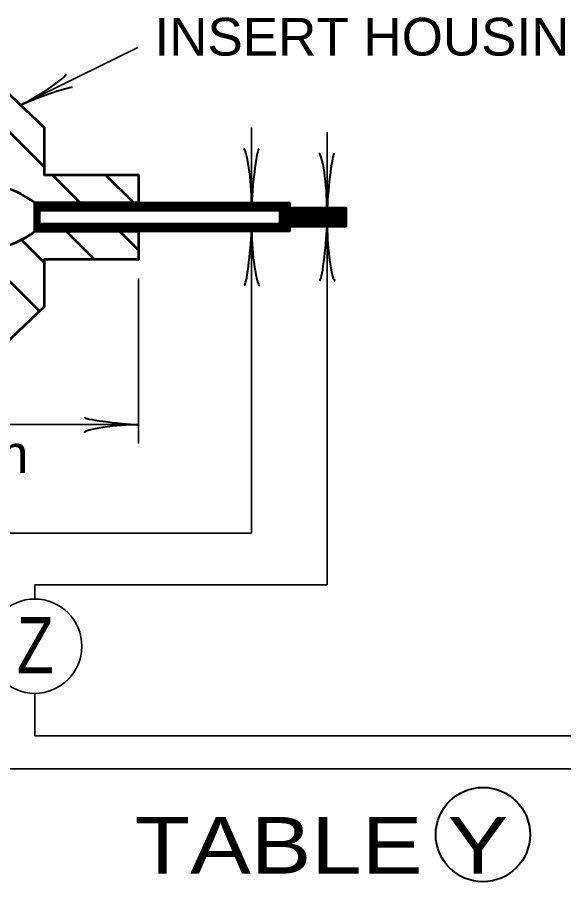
# Model space of a CAD drawing. Extents: x -32 to 824, y -6 to 538.
# Drawn here: x 167.1 to 201.8, y 153.6 to 208.6 of the extents above; entities that cross this region are included whole.
import ezdxf

# ---------------------------------------------------------------- set-up
doc = ezdxf.new("R2010")
doc.units = 0
doc.header["$LTSCALE"] = 1.1
doc.layers.add('1', color=7, linetype='Continuous', lineweight=53)

msp = doc.modelspace()

# ---------------------------------------------------------------- linework, layer by layer
at = {"layer": '1', "lineweight": 35}
for p, q in [((167.265, 203.039), (174.725, 206.711)), ((181.965, 196.814), (181.965, 201.614)), ((186.765, 196.514), (186.765, 201.314)), ((186.765, 195.314), (186.765, 172.514)), ((181.965, 195.014), (181.965, 175.814)), ((174.765, 192.014), (174.765, 181.514)), ((147.165, 182.714), (174.765, 182.714)), ((181.965, 175.814), (161.565, 175.814)), ((186.765, 172.514), (168.165, 172.514)), ((168.165, 172.514), (168.165, 171.614)), ((168.165, 165.614), (168.165, 162.914)), ((168.165, 162.914), (267.661, 162.914)), ((161.565, 160.814), (205.656, 160.814))]:
    msp.add_line(p, q, dxfattribs=at)
at = {"layer": '1'}
for p, q in [((168.765, 199.114), (163.415, 204.464)), ((171.065, 196.814), (169.265, 198.614)), ((174.46, 196.814), (172.66, 198.614)), ((168.165, 196.814), (174.765, 196.814)), ((168.165, 196.736), (168.244, 196.814)), ((168.165, 196.566), (168.414, 196.814)), ((168.165, 196.396), (168.583, 196.814)), ((168.165, 196.227), (168.753, 196.814)), ((168.567, 196.364), (168.165, 196.765)), ((168.465, 196.296), (168.165, 196.596)), ((168.465, 196.126), (168.165, 196.426)), ((168.165, 196.057), (168.465, 196.357)), ((168.736, 196.364), (168.286, 196.814)), ((168.906, 196.364), (168.456, 196.814)), ((168.473, 196.364), (168.923, 196.814)), ((169.076, 196.364), (168.626, 196.814)), ((168.642, 196.364), (169.092, 196.814)), ((169.246, 196.364), (168.796, 196.814)), ((168.812, 196.364), (169.262, 196.814)), ((169.415, 196.364), (168.965, 196.814)), ((168.982, 196.364), (169.432, 196.814)), ((169.585, 196.364), (169.135, 196.814)), ((169.152, 196.364), (169.602, 196.814)), ((169.755, 196.364), (169.305, 196.814)), ((169.321, 196.364), (169.771, 196.814)), ((169.924, 196.364), (169.474, 196.814)), ((169.491, 196.364), (169.941, 196.814)), ((170.094, 196.364), (169.644, 196.814)), ((169.661, 196.364), (170.111, 196.814)), ((170.264, 196.364), (169.814, 196.814)), ((169.83, 196.364), (170.28, 196.814)), ((170.433, 196.364), (169.983, 196.814)), ((170, 196.364), (170.45, 196.814)), ((170.603, 196.364), (170.153, 196.814)), ((170.17, 196.364), (170.62, 196.814)), ((170.773, 196.364), (170.323, 196.814)), ((170.34, 196.364), (170.79, 196.814)), ((170.942, 196.364), (170.493, 196.814)), ((170.509, 196.364), (170.959, 196.814)), ((171.112, 196.364), (170.662, 196.814)), ((170.679, 196.364), (171.129, 196.814)), ((171.282, 196.364), (170.832, 196.814)), ((170.849, 196.364), (171.299, 196.814)), ((171.452, 196.364), (171.002, 196.814)), ((171.018, 196.364), (171.468, 196.814)), ((171.621, 196.364), (171.171, 196.814)), ((171.188, 196.364), (171.638, 196.814)), ((171.791, 196.364), (171.341, 196.814)), ((171.358, 196.364), (171.808, 196.814)), ((171.961, 196.364), (171.511, 196.814)), ((171.527, 196.364), (171.977, 196.814)), ((172.131, 196.364), (171.68, 196.814)), ((171.697, 196.364), (172.147, 196.814)), ((172.3, 196.364), (171.85, 196.814)), ((171.867, 196.364), (172.317, 196.814)), ((172.47, 196.364), (172.02, 196.814)), ((172.037, 196.364), (172.487, 196.814)), ((172.64, 196.364), (172.19, 196.814)), ((172.206, 196.364), (172.656, 196.814)), ((172.809, 196.364), (172.359, 196.814)), ((172.376, 196.364), (172.826, 196.814)), ((172.979, 196.364), (172.529, 196.814)), ((172.546, 196.364), (172.996, 196.814)), ((173.149, 196.364), (172.699, 196.814)), ((172.715, 196.364), (173.165, 196.814)), ((173.318, 196.364), (172.868, 196.814)), ((172.885, 196.364), (173.335, 196.814)), ((173.488, 196.364), (173.038, 196.814)), ((173.055, 196.364), (173.505, 196.814)), ((173.658, 196.364), (173.208, 196.814)), ((173.225, 196.364), (173.674, 196.814)), ((173.828, 196.364), (173.377, 196.814)), ((173.394, 196.364), (173.844, 196.814)), ((173.997, 196.364), (173.547, 196.814)), ((173.564, 196.364), (174.014, 196.814)), ((174.167, 196.364), (173.717, 196.814)), ((173.734, 196.364), (174.184, 196.814)), ((174.337, 196.364), (173.887, 196.814)), ((173.903, 196.364), (174.353, 196.814)), ((174.506, 196.364), (174.056, 196.814)), ((174.073, 196.364), (174.523, 196.814)), ((174.676, 196.364), (174.226, 196.814)), ((174.243, 196.364), (174.693, 196.814)), ((174.846, 196.364), (174.396, 196.814)), ((174.412, 196.364), (174.862, 196.814)), ((175.015, 196.364), (174.565, 196.814)), ((174.582, 196.364), (175.032, 196.814)), ((175.185, 196.364), (174.735, 196.814)), ((174.752, 196.364), (175.202, 196.814)), ((175.355, 196.364), (174.905, 196.814)), ((174.922, 196.364), (175.372, 196.814)), ((175.525, 196.364), (175.075, 196.814)), ((175.091, 196.364), (175.541, 196.814)), ((175.694, 196.364), (175.244, 196.814)), ((175.261, 196.364), (175.711, 196.814)), ((175.864, 196.364), (175.414, 196.814)), ((175.431, 196.364), (175.881, 196.814)), ((176.034, 196.364), (175.584, 196.814)), ((175.6, 196.364), (176.05, 196.814)), ((176.203, 196.364), (175.753, 196.814)), ((175.77, 196.364), (176.22, 196.814)), ((176.373, 196.364), (175.923, 196.814)), ((175.94, 196.364), (176.39, 196.814)), ((176.543, 196.364), (176.093, 196.814)), ((176.109, 196.364), (176.56, 196.814)), ((176.713, 196.364), (176.263, 196.814)), ((176.279, 196.364), (176.729, 196.814)), ((176.882, 196.364), (176.432, 196.814)), ((176.449, 196.364), (176.899, 196.814)), ((177.052, 196.364), (176.602, 196.814)), ((176.619, 196.364), (177.069, 196.814)), ((177.222, 196.364), (176.772, 196.814)), ((176.788, 196.364), (177.238, 196.814)), ((177.391, 196.364), (176.941, 196.814)), ((176.958, 196.364), (177.408, 196.814)), ((177.561, 196.364), (177.111, 196.814)), ((177.128, 196.364), (177.578, 196.814)), ((177.731, 196.364), (177.281, 196.814)), ((177.297, 196.364), (177.747, 196.814)), ((177.9, 196.364), (177.45, 196.814)), ((177.467, 196.364), (177.917, 196.814)), ((178.07, 196.364), (177.62, 196.814)), ((177.637, 196.364), (178.087, 196.814)), ((178.24, 196.364), (177.79, 196.814)), ((177.807, 196.364), (178.257, 196.814)), ((178.41, 196.364), (177.96, 196.814)), ((177.976, 196.364), (178.426, 196.814)), ((178.579, 196.364), (178.129, 196.814)), ((178.146, 196.364), (178.596, 196.814)), ((178.749, 196.364), (178.299, 196.814)), ((178.316, 196.364), (178.766, 196.814)), ((178.919, 196.364), (178.469, 196.814)), ((178.485, 196.364), (178.935, 196.814)), ((179.088, 196.364), (178.638, 196.814)), ((178.655, 196.364), (179.105, 196.814)), ((179.258, 196.364), (178.808, 196.814)), ((178.825, 196.364), (179.275, 196.814)), ((179.428, 196.364), (178.978, 196.814)), ((178.995, 196.364), (179.445, 196.814)), ((179.597, 196.364), (179.148, 196.814)), ((179.164, 196.364), (179.614, 196.814)), ((179.767, 196.364), (179.317, 196.814)), ((179.334, 196.364), (179.784, 196.814)), ((179.937, 196.364), (179.487, 196.814)), ((179.504, 196.364), (179.954, 196.814)), ((180.107, 196.364), (179.657, 196.814)), ((179.673, 196.364), (180.123, 196.814)), ((180.276, 196.364), (179.826, 196.814)), ((179.843, 196.364), (180.293, 196.814)), ((180.446, 196.364), (179.996, 196.814)), ((180.013, 196.364), (180.463, 196.814)), ((180.616, 196.364), (180.166, 196.814)), ((180.182, 196.364), (180.632, 196.814)), ((180.785, 196.364), (180.335, 196.814)), ((180.352, 196.364), (180.802, 196.814)), ((180.955, 196.364), (180.505, 196.814)), ((180.522, 196.364), (180.972, 196.814)), ((181.125, 196.364), (180.675, 196.814)), ((180.692, 196.364), (181.142, 196.814)), ((181.295, 196.364), (180.845, 196.814)), ((180.861, 196.364), (181.311, 196.814)), ((181.464, 196.364), (181.014, 196.814)), ((181.031, 196.364), (181.481, 196.814)), ((181.634, 196.364), (181.184, 196.814)), ((181.201, 196.364), (181.651, 196.814)), ((181.804, 196.364), (181.354, 196.814)), ((181.37, 196.364), (181.82, 196.814)), ((181.973, 196.364), (181.523, 196.814)), ((181.54, 196.364), (181.99, 196.814)), ((182.143, 196.364), (181.693, 196.814)), ((181.71, 196.364), (182.16, 196.814)), ((182.313, 196.364), (181.863, 196.814)), ((181.88, 196.364), (182.329, 196.814)), ((182.483, 196.364), (182.032, 196.814)), ((182.049, 196.364), (182.499, 196.814)), ((182.652, 196.364), (182.202, 196.814)), ((182.219, 196.364), (182.669, 196.814)), ((182.822, 196.364), (182.372, 196.814)), ((182.389, 196.364), (182.839, 196.814)), ((182.992, 196.364), (182.542, 196.814)), ((182.558, 196.364), (183.008, 196.814)), ((183.161, 196.364), (182.711, 196.814)), ((182.728, 196.364), (183.178, 196.814)), ((183.331, 196.364), (182.881, 196.814)), ((182.898, 196.364), (183.348, 196.814)), ((183.501, 196.364), (183.051, 196.814)), ((183.067, 196.364), (183.517, 196.814)), ((183.67, 196.364), (183.22, 196.814)), ((183.237, 196.364), (183.687, 196.814)), ((184.89, 195.314), (183.39, 196.814)), ((183.407, 196.364), (183.857, 196.814)), ((183.415, 195.014), (184.915, 196.514)), ((185.06, 195.314), (183.56, 196.814)), ((183.577, 196.364), (184.026, 196.814)), ((183.584, 195.014), (185.084, 196.514)), ((185.23, 195.314), (183.73, 196.814)), ((183.746, 196.364), (184.196, 196.814)), ((183.754, 195.014), (185.254, 196.514)), ((183.765, 196.214), (184.365, 196.814)), ((183.765, 196.044), (184.365, 196.644)), ((183.765, 195.874), (184.405, 196.514)), ((183.765, 195.704), (184.575, 196.514)), ((183.765, 195.535), (184.745, 196.514)), ((185.399, 195.314), (183.899, 196.814)), ((183.924, 195.014), (185.424, 196.514)), ((184.365, 196.518), (184.069, 196.814)), ((184.365, 196.687), (184.239, 196.814)), ((185.569, 195.314), (184.369, 196.514)), ((184.393, 195.314), (185.593, 196.514)), ((185.739, 195.314), (184.539, 196.514)), ((184.563, 195.314), (185.763, 196.514)), ((185.908, 195.314), (184.708, 196.514)), ((184.733, 195.314), (185.933, 196.514)), ((186.078, 195.314), (184.878, 196.514)), ((184.902, 195.314), (186.102, 196.514)), ((186.248, 195.314), (185.048, 196.514)), ((185.072, 195.314), (186.272, 196.514)), ((186.418, 195.314), (185.218, 196.514)), ((185.242, 195.314), (186.442, 196.514)), ((186.587, 195.314), (185.387, 196.514)), ((185.412, 195.314), (186.612, 196.514)), ((186.757, 195.314), (185.557, 196.514)), ((185.581, 195.314), (186.781, 196.514)), ((186.927, 195.314), (185.727, 196.514)), ((185.751, 195.314), (186.951, 196.514)), ((187.096, 195.314), (185.896, 196.514)), ((185.921, 195.314), (187.121, 196.514)), ((187.266, 195.314), (186.066, 196.514)), ((186.09, 195.314), (187.29, 196.514)), ((187.436, 195.314), (186.236, 196.514)), ((186.26, 195.314), (187.46, 196.514)), ((187.605, 195.314), (186.405, 196.514)), ((186.43, 195.314), (187.63, 196.514)), ((187.775, 195.314), (186.575, 196.514)), ((186.6, 195.314), (187.8, 196.514)), ((187.945, 195.314), (186.745, 196.514)), ((186.769, 195.314), (187.965, 196.51)), ((187.965, 195.463), (186.915, 196.514)), ((187.965, 195.633), (187.084, 196.514)), ((187.965, 195.803), (187.254, 196.514)), ((187.965, 195.972), (187.424, 196.514)), ((187.965, 196.142), (187.593, 196.514)), ((187.965, 196.312), (187.763, 196.514)), ((187.965, 196.482), (187.933, 196.514)), ((168.465, 195.956), (168.165, 196.256)), ((168.165, 195.887), (168.465, 196.187)), ((168.465, 195.787), (168.165, 196.087)), ((168.165, 195.717), (168.465, 196.017)), ((168.465, 195.617), (168.165, 195.917)), ((168.165, 195.548), (168.465, 195.848)), ((184.72, 195.314), (183.765, 196.269)), ((184.551, 195.314), (183.765, 196.099)), ((184.381, 195.314), (183.765, 195.93)), ((186.939, 195.314), (187.965, 196.341)), ((187.109, 195.314), (187.965, 196.171)), ((187.278, 195.314), (187.965, 196.001)), ((187.448, 195.314), (187.965, 195.832)), ((168.898, 195.014), (168.165, 195.747)), ((168.165, 195.378), (168.465, 195.678)), ((168.729, 195.014), (168.165, 195.577)), ((168.165, 195.208), (168.465, 195.508)), ((168.165, 195.038), (168.591, 195.464)), ((168.559, 195.014), (168.165, 195.408)), ((168.311, 195.014), (168.761, 195.464)), ((168.48, 195.014), (168.93, 195.464)), ((169.068, 195.014), (168.618, 195.464)), ((168.65, 195.014), (169.1, 195.464)), ((169.238, 195.014), (168.788, 195.464)), ((168.82, 195.014), (169.27, 195.464)), ((169.407, 195.014), (168.958, 195.464)), ((168.99, 195.014), (169.44, 195.464)), ((169.577, 195.014), (169.127, 195.464)), ((169.159, 195.014), (169.609, 195.464)), ((169.747, 195.014), (169.297, 195.464)), ((169.329, 195.014), (169.779, 195.464)), ((169.917, 195.014), (169.467, 195.464)), ((169.499, 195.014), (169.949, 195.464)), ((170.086, 195.014), (169.636, 195.464)), ((169.668, 195.014), (170.118, 195.464)), ((170.256, 195.014), (169.806, 195.464)), ((169.838, 195.014), (170.288, 195.464)), ((170.426, 195.014), (169.976, 195.464)), ((170.008, 195.014), (170.458, 195.464)), ((170.596, 195.014), (170.145, 195.464)), ((170.177, 195.014), (170.627, 195.464)), ((170.765, 195.014), (170.315, 195.464)), ((170.347, 195.014), (170.797, 195.464)), ((170.935, 195.014), (170.485, 195.464)), ((170.517, 195.014), (170.967, 195.464)), ((171.105, 195.014), (170.655, 195.464)), ((170.687, 195.014), (171.137, 195.464)), ((171.274, 195.014), (170.824, 195.464)), ((170.856, 195.014), (171.306, 195.464)), ((171.444, 195.014), (170.994, 195.464)), ((171.026, 195.014), (171.476, 195.464)), ((171.614, 195.014), (171.164, 195.464)), ((171.196, 195.014), (171.646, 195.464)), ((171.783, 195.014), (171.333, 195.464)), ((171.365, 195.014), (171.815, 195.464)), ((171.953, 195.014), (171.503, 195.464)), ((171.535, 195.014), (171.985, 195.464)), ((172.123, 195.014), (171.673, 195.464)), ((171.705, 195.014), (172.155, 195.464)), ((172.293, 195.014), (171.843, 195.464)), ((171.875, 195.014), (172.325, 195.464)), ((172.462, 195.014), (172.012, 195.464)), ((172.044, 195.014), (172.494, 195.464)), ((172.632, 195.014), (172.182, 195.464)), ((172.214, 195.014), (172.664, 195.464)), ((172.802, 195.014), (172.352, 195.464)), ((172.384, 195.014), (172.834, 195.464)), ((172.971, 195.014), (172.521, 195.464)), ((172.553, 195.014), (173.003, 195.464)), ((173.141, 195.014), (172.691, 195.464)), ((172.723, 195.014), (173.173, 195.464)), ((173.311, 195.014), (172.861, 195.464)), ((172.893, 195.014), (173.343, 195.464)), ((173.481, 195.014), (173.031, 195.464)), ((173.062, 195.014), (173.512, 195.464)), ((173.65, 195.014), (173.2, 195.464)), ((173.232, 195.014), (173.682, 195.464)), ((173.82, 195.014), (173.37, 195.464)), ((173.402, 195.014), (173.852, 195.464)), ((173.99, 195.014), (173.54, 195.464)), ((173.572, 195.014), (174.022, 195.464)), ((174.159, 195.014), (173.709, 195.464)), ((173.741, 195.014), (174.191, 195.464)), ((174.329, 195.014), (173.879, 195.464)), ((173.911, 195.014), (174.361, 195.464)), ((174.499, 195.014), (174.049, 195.464)), ((174.081, 195.014), (174.531, 195.464)), ((174.668, 195.014), (174.218, 195.464)), ((174.25, 195.014), (174.7, 195.464)), ((174.838, 195.014), (174.388, 195.464)), ((174.42, 195.014), (174.87, 195.464)), ((175.008, 195.014), (174.558, 195.464)), ((174.59, 195.014), (175.04, 195.464)), ((175.178, 195.014), (174.728, 195.464)), ((174.76, 195.014), (175.21, 195.464)), ((175.347, 195.014), (174.897, 195.464)), ((174.929, 195.014), (175.379, 195.464)), ((175.517, 195.014), (175.067, 195.464)), ((175.099, 195.014), (175.549, 195.464)), ((175.687, 195.014), (175.237, 195.464)), ((175.269, 195.014), (175.719, 195.464)), ((175.856, 195.014), (175.406, 195.464)), ((175.438, 195.014), (175.888, 195.464)), ((176.026, 195.014), (175.576, 195.464)), ((175.608, 195.014), (176.058, 195.464)), ((176.196, 195.014), (175.746, 195.464)), ((175.778, 195.014), (176.228, 195.464)), ((176.365, 195.014), (175.915, 195.464)), ((175.947, 195.014), (176.397, 195.464)), ((176.535, 195.014), (176.085, 195.464)), ((176.117, 195.014), (176.567, 195.464)), ((176.705, 195.014), (176.255, 195.464)), ((176.287, 195.014), (176.737, 195.464)), ((176.875, 195.014), (176.425, 195.464)), ((176.457, 195.014), (176.907, 195.464)), ((177.044, 195.014), (176.594, 195.464)), ((176.626, 195.014), (177.076, 195.464)), ((177.214, 195.014), (176.764, 195.464)), ((176.796, 195.014), (177.246, 195.464)), ((177.384, 195.014), (176.934, 195.464)), ((176.966, 195.014), (177.416, 195.464)), ((177.553, 195.014), (177.103, 195.464)), ((177.135, 195.014), (177.585, 195.464)), ((177.723, 195.014), (177.273, 195.464)), ((177.305, 195.014), (177.755, 195.464)), ((177.893, 195.014), (177.443, 195.464)), ((177.475, 195.014), (177.925, 195.464)), ((178.062, 195.014), (177.613, 195.464)), ((177.645, 195.014), (178.095, 195.464)), ((178.232, 195.014), (177.782, 195.464)), ((177.814, 195.014), (178.264, 195.464)), ((178.402, 195.014), (177.952, 195.464)), ((177.984, 195.014), (178.434, 195.464)), ((178.572, 195.014), (178.122, 195.464)), ((178.154, 195.014), (178.604, 195.464)), ((178.741, 195.014), (178.291, 195.464)), ((178.323, 195.014), (178.773, 195.464)), ((178.911, 195.014), (178.461, 195.464)), ((178.493, 195.014), (178.943, 195.464)), ((179.081, 195.014), (178.631, 195.464)), ((178.663, 195.014), (179.113, 195.464)), ((179.25, 195.014), (178.8, 195.464)), ((178.832, 195.014), (179.282, 195.464)), ((179.42, 195.014), (178.97, 195.464)), ((179.002, 195.014), (179.452, 195.464)), ((179.59, 195.014), (179.14, 195.464)), ((179.172, 195.014), (179.622, 195.464)), ((179.76, 195.014), (179.31, 195.464)), ((179.341, 195.014), (179.792, 195.464)), ((179.929, 195.014), (179.479, 195.464)), ((179.511, 195.014), (179.961, 195.464)), ((180.099, 195.014), (179.649, 195.464)), ((179.681, 195.014), (180.131, 195.464)), ((180.269, 195.014), (179.819, 195.464)), ((179.851, 195.014), (180.301, 195.464)), ((180.438, 195.014), (179.988, 195.464)), ((180.02, 195.014), (180.47, 195.464)), ((180.608, 195.014), (180.158, 195.464)), ((180.19, 195.014), (180.64, 195.464)), ((180.778, 195.014), (180.328, 195.464)), ((180.36, 195.014), (180.81, 195.464)), ((180.948, 195.014), (180.498, 195.464)), ((180.53, 195.014), (180.98, 195.464)), ((181.117, 195.014), (180.667, 195.464)), ((180.699, 195.014), (181.149, 195.464)), ((181.287, 195.014), (180.837, 195.464)), ((180.869, 195.014), (181.319, 195.464)), ((181.457, 195.014), (181.007, 195.464)), ((181.039, 195.014), (181.489, 195.464)), ((181.626, 195.014), (181.176, 195.464)), ((181.208, 195.014), (181.658, 195.464)), ((181.796, 195.014), (181.346, 195.464)), ((181.378, 195.014), (181.828, 195.464)), ((181.966, 195.014), (181.516, 195.464)), ((181.548, 195.014), (181.998, 195.464)), ((182.135, 195.014), (181.685, 195.464)), ((181.717, 195.014), (182.167, 195.464)), ((182.305, 195.014), (181.855, 195.464)), ((181.887, 195.014), (182.337, 195.464)), ((182.475, 195.014), (182.025, 195.464)), ((182.057, 195.014), (182.507, 195.464)), ((182.645, 195.014), (182.195, 195.464)), ((182.227, 195.014), (182.677, 195.464)), ((182.814, 195.014), (182.364, 195.464)), ((182.396, 195.014), (182.846, 195.464)), ((182.984, 195.014), (182.534, 195.464)), ((182.566, 195.014), (183.016, 195.464)), ((183.154, 195.014), (182.704, 195.464)), ((182.736, 195.014), (183.186, 195.464)), ((183.323, 195.014), (182.873, 195.464)), ((182.905, 195.014), (183.355, 195.464)), ((183.493, 195.014), (183.043, 195.464)), ((183.075, 195.014), (183.525, 195.464)), ((183.663, 195.014), (183.213, 195.464)), ((183.245, 195.014), (183.695, 195.464)), ((183.833, 195.014), (183.383, 195.464)), ((184.002, 195.014), (183.552, 195.464)), ((184.172, 195.014), (183.722, 195.464)), ((184.365, 195.16), (183.765, 195.76)), ((184.342, 195.014), (183.765, 195.59)), ((184.093, 195.014), (184.365, 195.286)), ((187.618, 195.314), (187.965, 195.662)), ((187.787, 195.314), (187.965, 195.492)), ((187.957, 195.314), (187.965, 195.322)), ((168.389, 195.014), (168.165, 195.238)), ((168.22, 195.014), (168.165, 195.068)), ((174.765, 195.014), (168.165, 195.014)), ((171.974, 193.214), (170.174, 195.014)), ((174.765, 193.817), (173.568, 195.014)), ((184.263, 195.014), (184.365, 195.117)), ((168.765, 193.028), (167.324, 194.47)), ((168.468, 189.932), (164.519, 193.881))]:
    msp.add_line(p, q, dxfattribs=at)
for points in [[(163.065, 197.65), (163.065, 204.464), (165.765, 204.464), (168.765, 201.614), (168.765, 198.614), (174.765, 198.614), (174.765, 196.814), (168.165, 196.814)], [(168.165, 195.014), (174.765, 195.014), (174.765, 193.214), (168.765, 193.214), (168.765, 190.214), (165.765, 187.364), (163.065, 187.364)]]:
    msp.add_lwpolyline(points, dxfattribs=at)
for points in [[(168.165, 195.014), (168.165, 196.814), (174.765, 196.814), (184.365, 196.814), (184.365, 196.514), (187.965, 196.514), (187.965, 195.314), (184.365, 195.314), (184.365, 195.014), (174.765, 195.014)], [(168.465, 195.464), (168.465, 196.364), (183.765, 196.364), (183.765, 195.464)]]:
    msp.add_lwpolyline(points, close=True, dxfattribs=at)
at = {"layer": '1', "lineweight": 35}
msp.add_circle((168.165, 168.614), 3, dxfattribs=at)
at = {"layer": '1', "lineweight": 40}
msp.add_circle((196.676, 156.628), 3, dxfattribs=at)
at = {"layer": '1'}
for centre, start, end in [((164.865, 192.658), 51.552, 109.826), ((164.865, 199.171), 250.174, 308.448)]:
    msp.add_arc(centre, 5.307, start, end, dxfattribs=at)
at = {"layer": '1', "lineweight": 40}
for centre, major_axis, ratio, start_param, end_param in [((168.294, 203.915), (-1.84, -1.114), 0.122415, 0.896353, 3.141593), ((168.584, 203.405), (-1.984, -0.742), 0.07063, 3.140715, 5.41811), ((181.634, 198.124), (0.187, -2.143), 0.122415, 0.896353, 3.141593), ((181.634, 198.124), (0.187, -2.143), 0.122415, 0.896353, 3.141593), ((182.219, 198.159), (-0.211, -2.108), 0.07063, 3.140715, 5.41811), ((182.219, 198.159), (-0.211, -2.108), 0.07063, 3.140715, 5.41811), ((186.434, 197.824), (0.187, -2.143), 0.122415, 0.896353, 3.141593), ((187.019, 197.859), (-0.211, -2.108), 0.07063, 3.140715, 5.41811), ((186.511, 193.969), (0.211, 2.108), 0.07063, 3.140715, 5.41811), ((187.097, 194.005), (-0.187, 2.143), 0.122415, 0.896353, 3.141593), ((181.711, 193.669), (0.211, 2.108), 0.07063, 3.140715, 5.41811), ((181.711, 193.669), (0.211, 2.108), 0.07063, 3.140715, 5.41811), ((182.297, 193.705), (-0.187, 2.143), 0.122415, 0.896353, 3.141593), ((182.297, 193.705), (-0.187, 2.143), 0.122415, 0.896353, 3.141593), ((173.421, 182.968), (2.108, -0.211), 0.07063, 3.140715, 5.41811), ((173.456, 182.383), (2.143, 0.187), 0.122415, 0.896353, 3.141593)]:
    msp.add_ellipse(centre, major_axis=major_axis, ratio=ratio, start_param=start_param, end_param=end_param, dxfattribs=at)

# ---------------------------------------------------------------- texts
at = {"layer": '1'}
for s, height, width, p in [('INSERT HOUSING', 2.4, 1.05, (175.783, 206.194)), ('92.1mm', 2.4, 1.1, (155.033, 179.643)), ('Z', 3.6, 0.8, (167.025, 166.877)), ('TABLE Y', 3.6, 1.2, (174.526, 154.146))]:
    msp.add_text(s, height=height, dxfattribs=dict(at, width=width)).set_placement(p)

doc.saveas('drawing.dxf')
